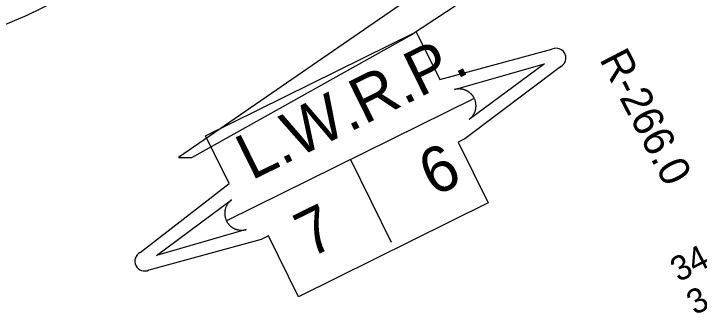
# Model space of a CAD drawing. Extents: x 3219052 to 3256913, y 800770 to 826146.
# Drawn here: x 3251276 to 3253139, y 819478 to 820291 of the extents above; entities that cross this region are included whole.
import ezdxf

# ---------------------------------------------------------------- set-up
doc = ezdxf.new("R2010")
doc.units = 0
for name, color, linetype in [('V-RIVR-RANG', 7, 'Continuous'), ('V-RIVR-RANG-IDEN', 7, 'Continuous'), ('V-TOPO-SHOR', 7, 'Continuous'), ('V-TOPO-WATR-IDEN', 7, 'Continuous')]:
    doc.layers.add(name, color=color, linetype=linetype)

msp = doc.modelspace()

# ---------------------------------------------------------------- linework, layer by layer
at = {"layer": 'V-TOPO-SHOR'}
for points in [[(3252424, 820382.8), (3251724.2, 819900.5), (3251760.1, 819900.4), (3252352, 820230.7), (3253437.5, 820945.1)], [(3251142.8, 820340.7), (3251053.1, 820269.2), (3251026.2, 820251.4), (3251017.2, 820233.5), (3251053, 820206.5), (3251142.6, 820215.3), (3251312.9, 820286.6), (3251474.4, 820366.9)]]:
    msp.add_lwpolyline(points, dxfattribs=at)
at = {"layer": 'V-TOPO-WATR-IDEN'}
for p, q in [((3252527.9, 820061), (3251854.3, 819728.5)), ((3252191.1, 819894.8), (3252301.7, 819670.7))]:
    msp.add_line(p, q, dxfattribs=at)
for points in [[(3251620.2, 819642.6), (3251861.8, 819829.5), (3251797.7, 819959.3), (3252370.3, 820241.9), (3252434.4, 820112.1), (3252738.5, 820194.5)], [(3252762, 820147), (3252502.1, 819951), (3252484.4, 819942.3), (3252565.8, 819777.3), (3252049.8, 819522.6), (3251968.3, 819687.6), (3251948.5, 819677.8), (3251643.7, 819595)]]:
    msp.add_lwpolyline(points, dxfattribs=at)
for points in [[(3252474.4, 820084.8), (3252718.4, 820155), (3252514.2, 820004.1), (3252517.7, 820007), (3252520.8, 820010.1), (3252522, 820011.4), (3252523, 820012.7), (3252524.1, 820014.2), (3252525.2, 820015.7), (3252526, 820017), (3252527.1, 820018.9), (3252528.1, 820021), (3252528.7, 820022.2), (3252529.3, 820023.7), (3252530.1, 820025.8), (3252530.6, 820027.4), (3252531.2, 820029.2), (3252531.4, 820030.4), (3252531.7, 820031.7), (3252532, 820033.3), (3252532.2, 820034.8), (3252532.4, 820036.3), (3252532.5, 820037.5), (3252532.6, 820039.3), (3252532.6, 820041.1), (3252532.6, 820042.5), (3252532.5, 820044.2), (3252532.4, 820045.6), (3252532.2, 820046.8), (3252532.1, 820047.8), (3252531.8, 820049.3), (3252531.5, 820050.8), (3252531.2, 820052.2), (3252530.8, 820053.7), (3252530.4, 820055), (3252529.9, 820056.4), (3252529.4, 820057.6), (3252528.8, 820059.2), (3252527.9, 820061), (3252527.6, 820061.6), (3252527.2, 820062.4), (3252526.7, 820063.4), (3252526.1, 820064.3), (3252525.6, 820065.2), (3252525, 820066), (3252524.4, 820067), (3252523.9, 820067.7), (3252523.2, 820068.7), (3252522.5, 820069.5), (3252522, 820070.2), (3252520.6, 820071.7), (3252519.9, 820072.5), (3252519.4, 820073), (3252518.5, 820073.8), (3252517.7, 820074.6), (3252516.9, 820075.3), (3252515.8, 820076.2), (3252514.8, 820077), (3252514, 820077.6), (3252513.4, 820078.1), (3252512.4, 820078.7), (3252511.6, 820079.3), (3252510.6, 820079.9), (3252509.5, 820080.5), (3252508.4, 820081.1), (3252507.1, 820081.8), (3252506.1, 820082.3), (3252504.9, 820082.8), (3252503.8, 820083.3), (3252502.9, 820083.6), (3252501.9, 820084), (3252500.4, 820084.5), (3252500.4, 820084.5), (3252499.5, 820084.8), (3252498.8, 820084.9), (3252497.8, 820085.2), (3252496.6, 820085.5), (3252495.6, 820085.7), (3252494.6, 820085.9), (3252493.5, 820086), (3252492.4, 820086.2), (3252491.5, 820086.3), (3252490.5, 820086.4), (3252489, 820086.5), (3252488.2, 820086.5), (3252487.5, 820086.5), (3252486.9, 820086.5), (3252486.1, 820086.5), (3252485.1, 820086.5), (3252484.2, 820086.4), (3252483.2, 820086.4), (3252482.2, 820086.3), (3252481, 820086.1), (3252480.2, 820086), (3252479.1, 820085.8), (3252477.7, 820085.6), (3252476.7, 820085.4), (3252475.9, 820085.2), (3252475.2, 820085), (3252474.7, 820084.9)], [(3251907.8, 819704.8), (3251663.8, 819634.5), (3251868, 819785.5), (3251864.5, 819782.6), (3251861.4, 819779.5), (3251860.2, 819778.1), (3251859.2, 819776.9), (3251858.1, 819775.4), (3251857.1, 819773.9), (3251856.2, 819772.5), (3251855.1, 819770.7), (3251854.1, 819768.6), (3251853.5, 819767.4), (3251852.9, 819765.8), (3251852.1, 819763.8), (3251851.6, 819762.1), (3251851.1, 819760.4), (3251850.8, 819759.2), (3251850.5, 819757.9), (3251850.2, 819756.3), (3251850, 819754.8), (3251849.8, 819753.3), (3251849.7, 819752), (3251849.6, 819750.2), (3251849.6, 819748.5), (3251849.6, 819747.1), (3251849.7, 819745.4), (3251849.8, 819744), (3251850, 819742.7), (3251850.1, 819741.7), (3251850.4, 819740.3), (3251850.7, 819738.7), (3251851, 819737.3), (3251851.4, 819735.9), (3251851.8, 819734.6), (3251852.3, 819733.1), (3251852.8, 819732), (3251853.5, 819730.3), (3251854.3, 819728.5), (3251854.6, 819728), (3251855, 819727.1), (3251855.5, 819726.2), (3251856.1, 819725.3), (3251856.6, 819724.4), (3251857.2, 819723.5), (3251857.8, 819722.6), (3251858.3, 819721.9), (3251859.1, 819720.9), (3251859.8, 819720), (3251860.3, 819719.4), (3251861.6, 819717.9), (3251862.3, 819717.1), (3251862.8, 819716.6), (3251863.7, 819715.7), (3251864.5, 819715), (3251865.4, 819714.2), (3251866.4, 819713.3), (3251867.4, 819712.6), (3251868.2, 819712), (3251868.9, 819711.5), (3251869.8, 819710.8), (3251870.7, 819710.3), (3251871.7, 819709.6), (3251872.7, 819709), (3251873.8, 819708.4), (3251875.2, 819707.7), (3251876.2, 819707.2), (3251877.3, 819706.7), (3251878.4, 819706.3), (3251879.3, 819705.9), (3251880.3, 819705.6), (3251881.8, 819705.1), (3251881.8, 819705.1), (3251882.7, 819704.8), (3251883.4, 819704.6), (3251884.4, 819704.4), (3251885.7, 819704.1), (3251886.7, 819703.9), (3251887.6, 819703.7), (3251888.7, 819703.5), (3251889.9, 819703.4), (3251890.7, 819703.3), (3251891.7, 819703.2), (3251893.2, 819703.1), (3251894.1, 819703.1), (3251894.7, 819703), (3251895.4, 819703), (3251896.1, 819703), (3251897.1, 819703.1), (3251898.1, 819703.1), (3251899, 819703.2), (3251900, 819703.3), (3251901.2, 819703.4), (3251902, 819703.5), (3251903.1, 819703.7), (3251904.5, 819704), (3251905.5, 819704.2), (3251906.3, 819704.4), (3251907, 819704.5), (3251907.5, 819704.7)]]:
    msp.add_lwpolyline(points, close=True, dxfattribs=at)
for centre, start, end in [((3252750.3, 820170.8), 296.2702, 116.2702), ((3251631.9, 819618.8), 116.2702, 296.2702)]:
    msp.add_arc(centre, 26.5, start, end, dxfattribs=at)

# ---------------------------------------------------------------- texts
at = {"layer": 'V-RIVR-RANG'}
for s, p in [('34.1', (3253083.2, 819561.1)), ('34.2', (3253127.1, 819471.2))]:
    msp.add_text(s, height=67, rotation=27.2583, dxfattribs=at).set_placement(p)
at = {"layer": 'V-RIVR-RANG-IDEN'}
msp.add_text('R-266.0', height=83, rotation=297.4196, dxfattribs=at).set_placement((3252866.9, 820167.6))
at = {"layer": 'V-TOPO-WATR-IDEN'}
for s, rotation, p in [('L.W.R.P.', 26.2701, (3251922.3, 819837.4)), ('6', 26.2698, (3252417.9, 819792.6)), ('7', 26.2703, (3252081.1, 819626.4))]:
    msp.add_text(s, height=124.5, rotation=rotation, dxfattribs=at).set_placement(p)

doc.saveas('drawing.dxf')
